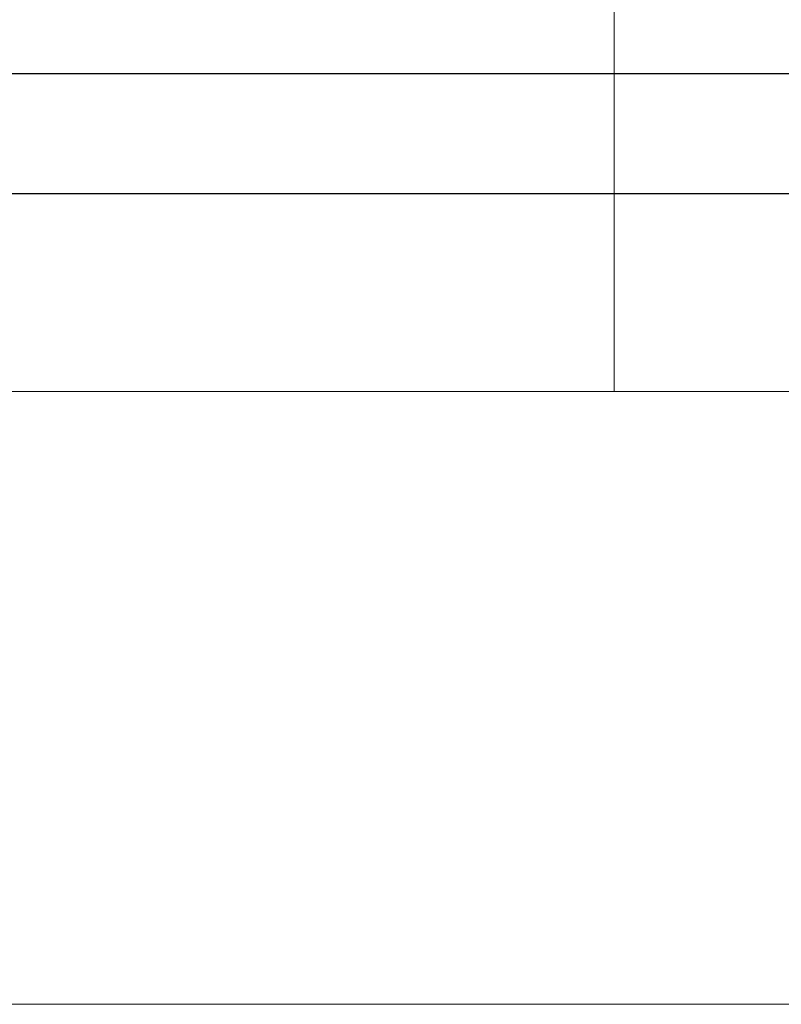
# Model space of a CAD drawing. Header units: millimetres. Extents: x -261 to 187, y -214 to 106.
# Tile 509 of 656: x -215.191 to -214.568, y 3.714 to 4.519. Entities that reach past the tile are written whole.
import ezdxf

# ---------------------------------------------------------------- set-up
doc = ezdxf.new("R2010")
doc.units = ezdxf.units.MM
doc.header["$LTSCALE"] = 0.005
doc.header["$MEASUREMENT"] = 0
for name, color, linetype, lineweight in [('AP-Condutos', 4, 'Continuous', 25), ('IFC-Parede padrão-Contorno', 9, 'Continuous', 5), ('IFC-Parede-Contorno', 9, 'Continuous', 5)]:
    doc.layers.add(name, color=color, linetype=linetype, lineweight=lineweight)

msp = doc.modelspace()

# ---------------------------------------------------------------- linework, layer by layer
at = {"layer": 'AP-Condutos'}
for p, q in [((-212.05143, 4.47494), (-216.40331, 4.47494)), ((-212.05143, 4.37676), (-216.40331, 4.37676))]:
    msp.add_line(p, q, dxfattribs=at)
at = {"layer": 'IFC-Parede padrão-Contorno', "lineweight": 5}
for p, q in [((-215.24574, 4.21522), (-214.55429, 4.21522)), ((-215.24574, 3.71427), (-214.55429, 3.71427))]:
    msp.add_line(p, q, dxfattribs=at)
at = {"layer": 'IFC-Parede-Contorno', "lineweight": 5}
msp.add_line((-214.70458, 4.21522), (-214.70458, 4.78227), dxfattribs=at)

doc.saveas('drawing.dxf')
